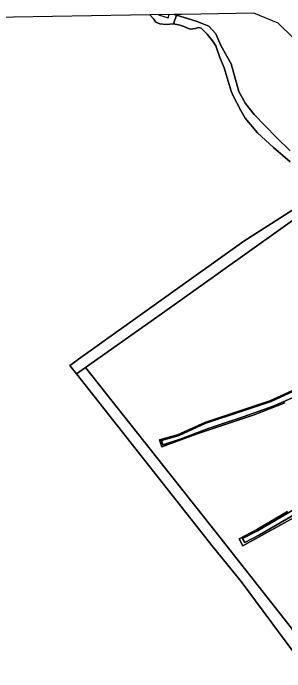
# Model space of a CAD drawing. Extents: x 162510 to 163918, y 388494 to 389774.
# Drawn here: x 163553.1 to 163635.6, y 389573.6 to 389773.5 of the extents above; entities that cross this region are included whole.
import ezdxf

# ---------------------------------------------------------------- set-up
doc = ezdxf.new("R2010")
doc.units = 0
for name, color, linetype in [('IMGEO_Grasland_agrarisch', 7, 'Continuous'), ('IMGEO_Groenvoorziening', 7, 'Continuous'), ('IMGEO_Loofbos', 7, 'Continuous'), ('IMGEO_Oever', 7, 'Continuous'), ('IMGEO_Rivier', 7, 'Continuous'), ('IMGEO_Steiger', 7, 'Continuous'), ('IMGEO_Waterloop', 7, 'Continuous')]:
    doc.layers.add(name, color=color, linetype=linetype)

msp = doc.modelspace()

# ---------------------------------------------------------------- linework, layer by layer
at = {"layer": 'IMGEO_Grasland_agrarisch'}
for points in [[(163637.2, 389728.37), (163632.17, 389732.79), (163627.35, 389737.18), (163623.58, 389741.69), (163622.25, 389743.95), (163619.89, 389748.46), (163619.31, 389749.82), (163617.24, 389756.93), (163615.93, 389760.05), (163614.66, 389763.59), (163613.63, 389765.12), (163612.04, 389767.12), (163610.26, 389769.01), (163609.36, 389769.16), (163608.48, 389768.89), (163606.84, 389768.64), (163604.48, 389769.74), (163603.35, 389769.99), (163601.78, 389770.34), (163599.58, 389770.1), (163597.67, 389770.29), (163596.41, 389770.77), (163595.88, 389771.76), (163594.64, 389773), (163500, 389771.41)], [(163644.78, 389570.87), (163622.35, 389601.03), (163613.85, 389611.4), (163572.3, 389664.03), (163570.3, 389666.56), (163572.4, 389668.06), (163572.99, 389668.48), (163623.2, 389704.32), (163643.97, 389717.58)]]:
    msp.add_lwpolyline(points, dxfattribs=at)
at = {"layer": 'IMGEO_Groenvoorziening'}
msp.add_lwpolyline([(163614.76, 389615.91), (163575.07, 389666.01), (163572.3, 389664.03), (163613.85, 389611.4), (163622.35, 389601.03), (163644.78, 389570.87), (163657.26, 389552.64), (163661.99, 389552.7), (163637.93, 389586.36), (163637.61, 389586.81)], close=True, dxfattribs=at)
at = {"layer": 'IMGEO_Loofbos'}
for points in [[(163642.54, 389713.81), (163598.45, 389682.42), (163575.07, 389666.01), (163614.76, 389615.91), (163637.61, 389586.81)], [(163635.67, 389655.3), (163626.35, 389651.64), (163609.02, 389645.88), (163598.29, 389641.88), (163597.59, 389643.99), (163603.01, 389645.51), (163611.32, 389649.3), (163631.05, 389655.82), (163641.13, 389660.45)], [(163647.05, 389625.24), (163622.87, 389611.83), (163621.76, 389613.97), (163627.36, 389616.86), (163636.41, 389622.23)]]:
    msp.add_lwpolyline(points, dxfattribs=at)
at = {"layer": 'IMGEO_Oever'}
msp.add_lwpolyline([(163602.05, 389773.13), (163594.64, 389773), (163595.88, 389771.76), (163596.41, 389770.77), (163597.67, 389770.29), (163599.58, 389770.1), (163601.78, 389770.34), (163602.72, 389772.92)], close=True, dxfattribs=at)
for points in [[(163637.29, 389731.75), (163632.96, 389735.88), (163626.3, 389742.8), (163623.66, 389746.07), (163621.65, 389749.71), (163619.32, 389758.11), (163616.19, 389763.77), (163614.64, 389767.26), (163612.57, 389769.63), (163610.49, 389770.45), (163608.74, 389771.06), (163605.04, 389772.21), (163602.72, 389772.92), (163601.78, 389770.34), (163603.35, 389769.99), (163604.48, 389769.74), (163606.84, 389768.64), (163608.48, 389768.89), (163609.36, 389769.16), (163610.26, 389769.01), (163612.04, 389767.12), (163613.63, 389765.12), (163614.66, 389763.59), (163615.93, 389760.05), (163617.24, 389756.93), (163619.31, 389749.82), (163619.89, 389748.46), (163622.25, 389743.95), (163623.58, 389741.69), (163627.35, 389737.18), (163632.17, 389732.79), (163637.2, 389728.37)], [(163641.13, 389660.45), (163631.05, 389655.82), (163611.32, 389649.3), (163603.01, 389645.51), (163597.59, 389643.99), (163598.29, 389641.88), (163609.02, 389645.88), (163626.35, 389651.64), (163635.67, 389655.3)], [(163642.83, 389658.93), (163632.09, 389654.26), (163622.96, 389650.98), (163612.33, 389647.44), (163603.87, 389644.27), (163598.58, 389642.54), (163598.21, 389643.77), (163603.48, 389645.35), (163611.66, 389649.03), (163622.33, 389652.59), (163631.52, 389655.66), (163642.04, 389660.5)], [(163636.41, 389622.23), (163627.36, 389616.86), (163621.76, 389613.97), (163622.87, 389611.83), (163647.05, 389625.24)], [(163639.25, 389621.8), (163627.92, 389615.23), (163623.43, 389612.86), (163622.81, 389614.03), (163627.28, 389616.39), (163638.6, 389622.95)]]:
    msp.add_lwpolyline(points, dxfattribs=at)
at = {"layer": 'IMGEO_Rivier'}
msp.add_lwpolyline([(163602.8, 389773.14), (163602.05, 389773.13), (163602.72, 389772.92)], close=True, dxfattribs=at)
msp.add_lwpolyline([(163638.23, 389765.99), (163633.6, 389770.48), (163626.2, 389773.54), (163610.06, 389773.26), (163604.19, 389773.16), (163604.12, 389773.16), (163602.8, 389773.14), (163602.72, 389772.92), (163605.04, 389772.21), (163608.74, 389771.06), (163610.49, 389770.45), (163612.57, 389769.63), (163614.64, 389767.26), (163616.19, 389763.77), (163619.32, 389758.11), (163621.65, 389749.71), (163623.66, 389746.07), (163626.3, 389742.8), (163632.96, 389735.88), (163637.29, 389731.75)], dxfattribs=at)
at = {"layer": 'IMGEO_Steiger'}
msp.add_lwpolyline([(163597.23, 389773.05), (163600.16, 389772.14), (163600.46, 389773.1)], close=True, dxfattribs=at)
at = {"layer": 'IMGEO_Waterloop'}
for points in [[(163575.07, 389666.01), (163598.45, 389682.42), (163642.54, 389713.81), (163642.97, 389713.33), (163645.08, 389714.73), (163644.53, 389715.23), (163646.68, 389716.76), (163646.26, 389717.35), (163645.44, 389718.53), (163643.97, 389717.58), (163623.2, 389704.32), (163572.99, 389668.48), (163572.4, 389668.06), (163570.3, 389666.56), (163572.3, 389664.03)], [(163693.65, 389678.42), (163692.5, 389679.55), (163683.53, 389676.54), (163670.76, 389671.6), (163655.7, 389665.76), (163642.04, 389660.5), (163631.52, 389655.66), (163622.33, 389652.59), (163611.66, 389649.03), (163603.48, 389645.35), (163598.21, 389643.77), (163598.58, 389642.54), (163603.87, 389644.27), (163612.33, 389647.44), (163622.96, 389650.98), (163632.09, 389654.26), (163642.83, 389658.93), (163656.17, 389664.57), (163671.22, 389670.41), (163683.96, 389675.34)], [(163709.88, 389662.42), (163710.2, 389662.45), (163709.18, 389663.54), (163701.02, 389658.53), (163689.47, 389652.05), (163675.24, 389643.31), (163668.02, 389639.21), (163652.37, 389630.58), (163638.6, 389622.95), (163627.28, 389616.39), (163622.81, 389614.03), (163623.43, 389612.86), (163627.92, 389615.23), (163639.25, 389621.8), (163653.01, 389629.42), (163668.59, 389638.2), (163675.91, 389642.17), (163690.14, 389650.91), (163701.69, 389657.39)]]:
    msp.add_lwpolyline(points, close=True, dxfattribs=at)

doc.saveas('drawing.dxf')
